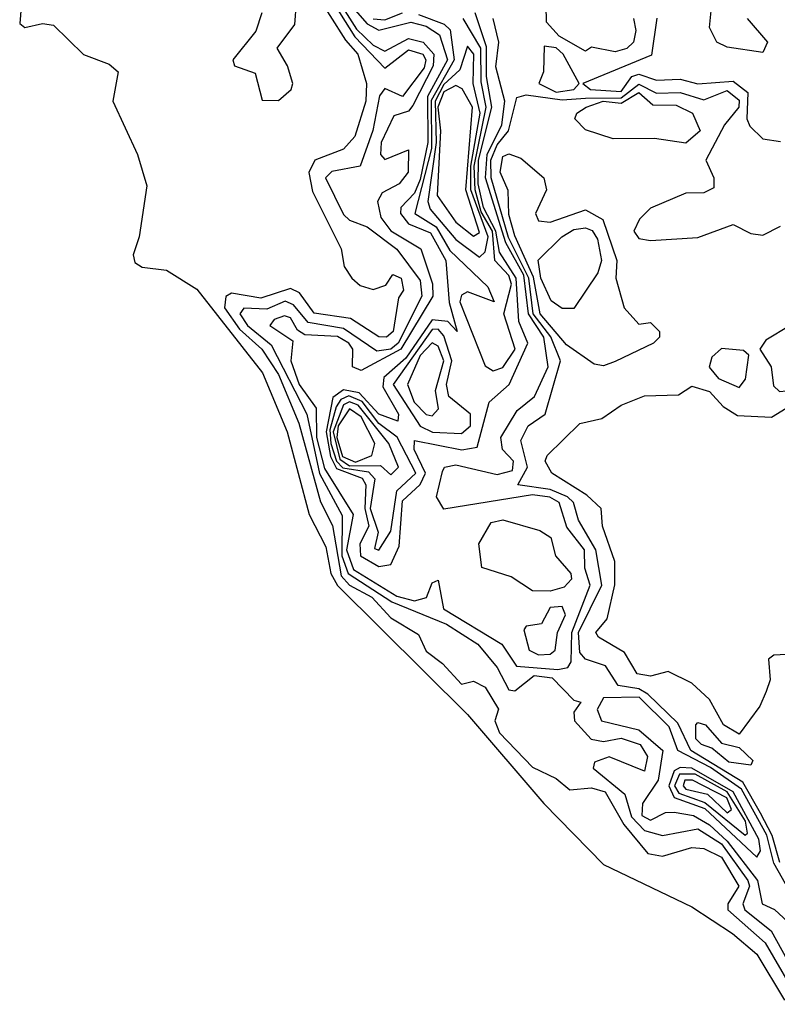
# Model space of a CAD drawing. Extents: x 2889633 to 3052318, y 540750 to 918690.
# Tile 565 of 656: x 2995106 to 2996390, y 818455 to 820123. Entities that reach past the tile are written whole.
import ezdxf

# ---------------------------------------------------------------- set-up
doc = ezdxf.new("R2010")
doc.units = 0

msp = doc.modelspace()

# ---------------------------------------------------------------- linework, layer by layer
at = {"layer": '0CON02XD'}
for points in [[(2995605, 820172.5), (2995658.2, 820088.2), (2995679.2, 820065), (2995694, 820015), (2995692.5, 819985), (2995674, 819925), (2995655, 819904), (2995606.2, 819885), (2995595.9, 819864.1), (2995602.2, 819832.2), (2995651.2, 819735), (2995656, 819705), (2995668.8, 819685), (2995683, 819673), (2995705, 819666.2), (2995726.7, 819673.3), (2995738.3, 819691.7), (2995752.5, 819685), (2995756.7, 819665), (2995748.3, 819651.7), (2995739.2, 819595), (2995727.5, 819585), (2995715, 819586), (2995666.7, 819616.7), (2995605, 819626), (2995580.3, 819660.3), (2995565, 819667.5), (2995515, 819651.1), (2995465, 819660), (2995455.8, 819654.2), (2995453.1, 819635), (2995478.8, 819598.8), (2995516.5, 819565), (2995545, 819522), (2995579.5, 819439.5), (2995616.2, 819306.2), (2995636.2, 819266.2), (2995651, 819181), (2995665.2, 819165.2), (2995702.9, 819145), (2995735, 819110), (2995781.7, 819081.7), (2995795, 819053.3), (2995822.3, 819032.3), (2995855, 818997.5), (2995875, 819002.5), (2995895, 818992.5), (2995917.5, 818955), (2995911.2, 818935), (2995919.2, 818915), (2995975, 818856.7), (2996015, 818837.5), (2996038.3, 818818.3), (2996075, 818822), (2996098, 818815), (2996129.7, 818759.7), (2996170.6, 818710.6), (2996195, 818706), (2996245, 818720.6), (2996265, 818719.2), (2996295, 818704.3), (2996324.4, 818655), (2996305.8, 818625), (2996306, 818615), (2996368.9, 818558.9), (2996429.5, 818455)], [(2996115, 820068.6), (2996075, 820076.7), (2996065, 820070), (2996020, 820095), (2995998.8, 820118.8), (2995997.5, 820177.5)], [(2995516.7, 820135), (2995506.2, 820103.8), (2995467.5, 820055), (2995470, 820045), (2995505, 820032.5), (2995517, 819987), (2995545, 819986.2), (2995566.2, 820005), (2995568.8, 820015), (2995560, 820045), (2995542.5, 820075), (2995572.5, 820115), (2995575, 820152.5)], [(2995631.8, 820161.8), (2995673.9, 820093.9), (2995725, 820041.2), (2995765, 820072.2), (2995789.4, 820065), (2995794.4, 820055), (2995791.7, 820041.7), (2995755, 819992.9), (2995725, 820006.7), (2995715.6, 819994.4), (2995704.5, 819935.5), (2995683.3, 819875), (2995635, 819865.8), (2995624.3, 819855), (2995655, 819793.3), (2995665, 819783.3), (2995695, 819772), (2995745, 819734.2), (2995785, 819681.2), (2995787.5, 819655), (2995747.5, 819575), (2995735, 819564.7), (2995711.4, 819561.4), (2995655, 819600), (2995595, 819610), (2995570, 819640), (2995556.2, 819646.2), (2995525, 819632.9), (2995485.8, 819634.2), (2995479.4, 819625), (2995492.2, 819605), (2995532.4, 819572.4), (2995592.5, 819455), (2995614.2, 819354.2), (2995652.9, 819282.9), (2995651.9, 819215), (2995662.7, 819185), (2995736.7, 819136.7), (2995829.1, 819099.1), (2995882.5, 819065), (2995915.4, 819025.4), (2995935, 818988), (2995945, 818986), (2995977.7, 819012.3), (2996008.2, 819008.2), (2996045, 818970), (2996057, 818967), (2996045, 818950), (2996046.2, 818935), (2996074.2, 818904.2), (2996095, 818900), (2996125, 818905.7), (2996157.5, 818895), (2996170, 818875), (2996165, 818850), (2996105, 818874), (2996080, 818865), (2996077.5, 818855), (2996131.3, 818811.3), (2996142.6, 818772.6), (2996165, 818749.5), (2996195, 818740.8), (2996255, 818752.5), (2996295, 818727.1), (2996339.6, 818665), (2996342.7, 818655), (2996331.5, 818625), (2996334.4, 818615), (2996379.5, 818579.5), (2996442.7, 818465)], [(2995640.2, 820165), (2995676.9, 820106.9), (2995705, 820080), (2995725, 820070), (2995765, 820091.2), (2995790, 820085), (2995807.8, 820065), (2995806.9, 820045), (2995772.2, 819977.8), (2995765, 819968), (2995740, 819960), (2995718.5, 819915), (2995717.5, 819895), (2995725, 819886), (2995765, 819902.5), (2995764.3, 819865), (2995749.2, 819845), (2995720.3, 819829.7), (2995712.5, 819815), (2995718.2, 819788.2), (2995735.3, 819765.3), (2995785.6, 819735), (2995805.8, 819675.8), (2995806.2, 819655), (2995752, 819565), (2995685, 819528.8), (2995670, 819535), (2995670.8, 819565), (2995664.2, 819575), (2995645, 819586.4), (2995589.2, 819589.2), (2995577.1, 819597.1), (2995565, 819618), (2995555, 819621.2), (2995537.5, 819615), (2995530, 819605), (2995568.8, 819578.8), (2995565.5, 819545), (2995580, 819505), (2995608.5, 819465), (2995609, 819415), (2995622.8, 819362.8), (2995671.2, 819285), (2995660.2, 819225), (2995671.8, 819191.8), (2995745, 819146.7), (2995775, 819138.8), (2995795.7, 819144.3), (2995805, 819168.8), (2995815, 819173.3), (2995824, 819125), (2995923.3, 819065), (2995947.9, 819027.9), (2996017.9, 819022.1), (2996035, 819025.8), (2996040.5, 819035), (2996041.7, 819085), (2996072.5, 819165), (2996063.8, 819193.8), (2996062.9, 819225), (2996033.2, 819263.2), (2996020, 819305), (2996004.2, 819314.2), (2995975, 819318.1), (2995825, 819293.8), (2995812.2, 819315), (2995822.4, 819357.6), (2995826.2, 819365), (2995845, 819369.2), (2995915, 819352.5), (2995940.9, 819359.1), (2995942.9, 819375), (2995924.4, 819395), (2995921.5, 819415), (2995949.1, 819460.9), (2995978.6, 819485), (2996001.8, 819535), (2995994.1, 819585), (2995968, 819625), (2995960.1, 819690.1), (2995929.8, 819745), (2995895.2, 819855), (2995898.4, 819895), (2995922.8, 819945), (2995928.2, 819985), (2995913.1, 820043.1), (2995918, 820085), (2995908.5, 820125)], [(2995662.6, 820152.6), (2995695, 820116.1), (2995715, 820105.4), (2995769.1, 820119.1), (2995795, 820112.3), (2995817.4, 820097.4), (2995831.1, 820055), (2995796.9, 819993.1), (2995797.8, 819915), (2995785, 819852.5), (2995775, 819829.5), (2995752.2, 819805), (2995751.5, 819795), (2995765, 819777.5), (2995802.2, 819762.2), (2995828.5, 819715), (2995833.9, 819643.9), (2995847.5, 819595), (2995831.7, 819611.7), (2995805, 819614.6), (2995760.5, 819549.5), (2995723.2, 819516.8), (2995721.3, 819501.3), (2995748.1, 819455), (2995747.1, 819442.9), (2995715, 819454.6), (2995681.2, 819491.2), (2995655, 819496.2), (2995637, 819483), (2995625.5, 819425), (2995632.9, 819382.9), (2995642.9, 819362.9), (2995686.6, 819346.6), (2995692.9, 819335), (2995691.3, 819295), (2995697.8, 819265), (2995682.7, 819235), (2995683.9, 819215), (2995715, 819196.7)], [(2996365, 820067.5), (2996305, 820076.7), (2996287.5, 820085), (2996275, 820110), (2996279.5, 820155)], [(2995108.8, 820145), (2995106.4, 820116.4), (2995115, 820110), (2995145, 820116.7), (2995163.9, 820113.9), (2995214.4, 820064.4), (2995257.7, 820047.7), (2995273.3, 820035), (2995264.2, 819985), (2995306, 819895), (2995321.7, 819841.7), (2995308.9, 819755), (2995298.8, 819725), (2995301.7, 819711.7), (2995313.9, 819703.9), (2995355, 819698.6), (2995406.5, 819666.5), (2995517.5, 819525), (2995559.2, 819425), (2995596.9, 819285), (2995625, 819230), (2995633.5, 819185), (2995644.7, 819164.7), (2995865, 818946.2), (2995994.4, 818795), (2996095, 818692), (2996245, 818620), (2996313.8, 818575), (2996355, 818540), (2996402.1, 818462.1)], [(2995705, 820124.6), (2995725, 820122.9), (2995755, 820134.6)], [(2995715, 819196.7), (2995735, 819200), (2995749.1, 819230.9), (2995755, 819308), (2995785, 819335.6), (2995793.9, 819355), (2995774.5, 819395), (2995775, 819410), (2995855.4, 819394.6), (2995881.1, 819398.9), (2995901.4, 819475), (2995935.6, 819505), (2995967.3, 819575), (2995951.8, 819611.8), (2995947.4, 819685), (2995919.1, 819729.1), (2995913, 819765), (2995892, 819805), (2995882.9, 819845), (2995883.5, 819885), (2995906.2, 819975), (2995896.9, 820026.9), (2995897.3, 820077.3), (2995877.9, 820135)], [(2995781.8, 820131.8), (2995825.6, 820115.6), (2995835.8, 820105.8), (2995842.4, 820055), (2995803.6, 819986.4), (2995804.1, 819905), (2995775.8, 819795), (2995812, 819772), (2995835, 819732.2), (2995899.3, 819670.7), (2995910, 819645), (2995865, 819662), (2995855, 819656.2), (2995852.2, 819645), (2995895, 819536.7), (2995908.3, 819528.3)], [(2995908.3, 819528.3), (2995925, 819534), (2995945.6, 819565), (2995926.7, 819625), (2995939.4, 819675), (2995935, 819689.5), (2995911.2, 819715), (2995907, 819765), (2995887.8, 819797.8), (2995877.7, 819835), (2995876.3, 819875), (2995896.7, 819975), (2995887.8, 820017.8), (2995887.4, 820075), (2995857.5, 820125)], [(2996185.8, 820125.8), (2996176.7, 820063.3), (2996060, 820015), (2996073.3, 820005), (2996125, 820001.2), (2996143.1, 820026.9), (2996155, 820030.6), (2996185, 820020.6), (2996225, 820022.2), (2996255, 820014.4), (2996315, 820019.1), (2996339.5, 819999.5), (2996337.9, 819955), (2996342.9, 819942.9), (2996365, 819921.5), (2996395, 819916.5)], [(2996146, 820125), (2996150, 820105), (2996146, 820085), (2996135, 820074.2), (2996115, 820068.6)], [(2996338.8, 820125), (2996373.3, 820085), (2996365, 820067.5)], [(2995885, 819720.8), (2995895, 819730), (2995900, 819755), (2995870.4, 819835), (2995870.4, 819875), (2995886.3, 819965), (2995874.5, 820015), (2995875.4, 820065), (2995865, 820078), (2995851.8, 820038.2), (2995825, 820013.4), (2995810.2, 819985), (2995811.6, 819915), (2995797.9, 819815), (2995801.9, 819801.9), (2995845, 819750.8), (2995885, 819720.8)], [(2996015, 820000.6), (2996045, 820004.6), (2996054.2, 820015), (2996027.1, 820065), (2996015, 820075.6), (2995995, 820078), (2995993.5, 820035), (2995986, 820015), (2996015, 820000.6)], [(2995875, 819756.2), (2995885, 819762.5), (2995861.9, 819835), (2995873.2, 819975), (2995856.1, 820006.1), (2995845, 820011.8), (2995825, 820000.7), (2995814.9, 819975.1), (2995819, 819935), (2995813.6, 819825), (2995845, 819780), (2995875, 819756.2)], [(2996394.2, 818695), (2996381, 818741), (2996361.1, 818778.9), (2996331.3, 818831.3), (2996243.3, 818885), (2996221.1, 818931.1), (2996170.4, 818980.4), (2996155, 818989.2), (2996120, 818995), (2996098.5, 819028.5), (2996065, 819040), (2996055, 819050.8), (2996052.9, 819085), (2996092.7, 819165), (2996082.5, 819225), (2996053.1, 819275), (2996044.3, 819305), (2996034.3, 819315), (2996005, 819327.1), (2995950, 819335), (2995966.7, 819365), (2995955, 819410), (2995967.5, 819435), (2995996.7, 819455), (2996022.2, 819545), (2996006.1, 819586.1), (2995976.3, 819625), (2995969, 819685), (2995934.3, 819754.3), (2995904.8, 819855), (2995904.4, 819885), (2995915, 819911.1), (2995934.5, 819935), (2995948.5, 819991.5), (2995964.3, 819995.7), (2996025, 819987.1), (2996065, 819990), (2996125, 819990.9), (2996155, 820014.1), (2996185, 819998.5), (2996225, 819999.5), (2996265, 819987.1), (2996305, 820003.1), (2996325, 819986.7), (2996324.3, 819975), (2996300, 819945), (2996268.8, 819885), (2996282, 819855), (2996282, 819838), (2996265, 819830), (2996235, 819829.2), (2996175, 819804), (2996156.2, 819785), (2996146.7, 819765), (2996155, 819752.5), (2996175, 819748.8), (2996255, 819754.2), (2996315, 819776.2), (2996345, 819760.8), (2996365, 819758), (2996395, 819773.3)], [(2996235, 819914), (2996181.7, 819921.7), (2996111.4, 819921.4), (2996065, 819936.7), (2996046.7, 819955), (2996050, 819965), (2996066, 819975), (2996094.8, 819985.2), (2996125, 819981.7), (2996155, 820000), (2996178.9, 819978.9), (2996218.3, 819978.3), (2996246.2, 819965), (2996258.8, 819935), (2996235, 819914)], [(2996095, 819536.7), (2996079.3, 819539.3), (2996032.4, 819572.4), (2995988.2, 819625), (2995976.8, 819686.8), (2995945, 819756.7), (2995935, 819793.3), (2995933.6, 819833.6), (2995920, 819865), (2995925, 819891.2), (2995935, 819896), (2995955, 819888.8), (2995994, 819855), (2995998.8, 819835), (2995980, 819795), (2995985, 819782.5), (2996005, 819780), (2996065, 819801.2), (2996094.4, 819784.4), (2996118, 819715), (2996116.2, 819685), (2996130, 819635), (2996155, 819607.5), (2996175, 819610), (2996190, 819595), (2996190, 819585), (2996180, 819575), (2996115, 819543.8), (2996095, 819536.7)], [(2996045, 819633.8), (2996025, 819633.8), (2996006.6, 819646.6), (2995989.2, 819685), (2995984.5, 819715.5), (2996024.5, 819755.5), (2996045, 819767.8), (2996065, 819770.6), (2996076.2, 819766.2), (2996085, 819751.2), (2996091.9, 819715), (2996085.5, 819694.5), (2996045, 819633.8)], [(2996393.3, 819493.3), (2996405, 819494.4), (2996425.6, 819515), (2996477.1, 819625), (2996475, 819663.3), (2996455, 819675.8), (2996434.5, 819665.5), (2996424, 819625), (2996411.2, 819605), (2996370, 819580), (2996360, 819565), (2996379.2, 819535), (2996383, 819503), (2996393.3, 819493.3)], [(2995855, 819422), (2995870, 819435), (2995870, 819455), (2995833.1, 819485), (2995829.5, 819505), (2995838.2, 819545), (2995825, 819587.5), (2995815, 819598.9), (2995805, 819598.2), (2995738.9, 819505), (2995785, 819434.4), (2995805.6, 819424.4), (2995855, 819422)], [(2995805, 819452), (2995816, 819464), (2995810.9, 819495), (2995824.6, 819545), (2995815, 819570), (2995805, 819575.6), (2995785, 819554.4), (2995763.1, 819505), (2995774.5, 819475), (2995795, 819454.2), (2995805, 819452)], [(2996325, 819500), (2996335.7, 819514.3), (2996341.2, 819555), (2996332.5, 819562.5), (2996295, 819566.2), (2996278.9, 819551.1), (2996274.5, 819534.5), (2996290, 819515), (2996325, 819500)], [(2996325, 818912.5), (2996298.3, 818928.3), (2996275, 818971.2), (2996245, 818998.8), (2996205, 819018.8), (2996175, 819011.2), (2996152.5, 819015), (2996130.8, 819050.8), (2996087, 819077), (2996082.5, 819085), (2996101.7, 819108.3), (2996114.3, 819165.7), (2996114.2, 819205), (2996093.3, 819265), (2996091.2, 819295), (2996067.3, 819317.3), (2996007.5, 819355), (2995996.7, 819375), (2996000, 819385), (2996055, 819439.2), (2996092.5, 819447.5), (2996125, 819470), (2996165, 819485.7), (2996222.5, 819487.5), (2996245, 819502.5), (2996275, 819493.3), (2996298, 819468), (2996322.3, 819452.3), (2996380, 819450), (2996429.7, 819480.3)], [(2995715, 819224.2), (2995735, 819256.7), (2995745.3, 819324.7), (2995777.5, 819355), (2995745.9, 819415.9), (2995715, 819438.9), (2995686.3, 819476.3), (2995663.9, 819486.1), (2995650.3, 819479.7), (2995642.6, 819467.4), (2995631.9, 819428.1), (2995633.6, 819405), (2995643, 819375), (2995653.8, 819363.8), (2995697.2, 819357.2), (2995708.2, 819345), (2995700.2, 819295), (2995713.5, 819255), (2995707.5, 819227.5), (2995715, 819224.2)], [(2995735, 819352), (2995748, 819365), (2995731.4, 819405), (2995679.8, 819469.8), (2995665, 819475.8), (2995655, 819470.7), (2995637.6, 819425), (2995648.6, 819378.6), (2995665, 819367), (2995717.8, 819367.8), (2995735, 819352)], [(2995675, 819373.4), (2995702.7, 819385), (2995707.9, 819405), (2995685, 819450.4), (2995665, 819463.8), (2995645.6, 819435), (2995643.7, 819415), (2995653.1, 819383.1), (2995675, 819373.4)], [(2996005, 819154.7), (2995975, 819155.7), (2995939, 819179), (2995889.2, 819195), (2995884.2, 819235), (2995905, 819271.2), (2995925, 819275.7), (2995987.6, 819257.6), (2996005.8, 819245.8), (2996014.2, 819215), (2996040, 819185), (2996041.2, 819175), (2996028.5, 819161.5), (2996005, 819154.7)], [(2995985, 819046.8), (2996005, 819048.2), (2996013.3, 819055), (2996017.3, 819085), (2996031.1, 819115), (2996025, 819129.1), (2996005, 819127.1), (2995990.3, 819099.7), (2995964.4, 819095.6), (2995960.4, 819089.6), (2995969.1, 819055), (2995985, 819046.8)], [(2996405, 819047.5), (2996383.6, 819046.4), (2996375, 819040), (2996377.5, 819005), (2996370.8, 818985), (2996360, 818960), (2996325, 818912.5)], [(2996445.4, 818585), (2996384, 818694), (2996371.7, 818741.7), (2996329.3, 818819.3), (2996276.3, 818856.3), (2996221.4, 818885), (2996206.4, 818925), (2996155.6, 818975.6), (2996095, 818974), (2996084.5, 818954.5), (2996092, 818935), (2996155, 818920), (2996196, 818885), (2996187.6, 818835), (2996161.4, 818795), (2996160, 818775), (2996175, 818767.1), (2996200.2, 818779.8), (2996215, 818780.4), (2996247.5, 818775), (2996275, 818758.8), (2996305, 818731.3), (2996356.4, 818665), (2996363.8, 818625), (2996385, 818615.6), (2996407.5, 818595)], [(2996345, 818860), (2996307.5, 818865), (2996278.8, 818888.8), (2996261.2, 818895), (2996251.4, 818905), (2996251.7, 818928.3), (2996255, 818932.5), (2996268.3, 818928.3), (2996295, 818897.5), (2996325, 818890), (2996348.3, 818868.3), (2996345, 818860)], [(2996355, 818704.4), (2996361.2, 818715), (2996358.1, 818735), (2996315.1, 818815.1), (2996245.1, 818855.1), (2996225, 818856.3), (2996215, 818850.4), (2996205.7, 818825), (2996215, 818805.4), (2996266.9, 818786.9), (2996355, 818704.4)], [(2996335, 818741.4), (2996339.2, 818745), (2996335.7, 818765), (2996305, 818814.7), (2996250.6, 818845), (2996223.9, 818845), (2996215.3, 818825), (2996222.8, 818812.8), (2996267, 818797), (2996335, 818741.4)], [(2996305, 818779.5), (2996311.9, 818785), (2996304.3, 818805), (2996246, 818835), (2996233.1, 818835), (2996230, 818825), (2996235, 818819.4), (2996271.2, 818811.2), (2996305, 818779.5)]]:
    msp.add_lwpolyline(points, dxfattribs=at)

doc.saveas('drawing.dxf')
